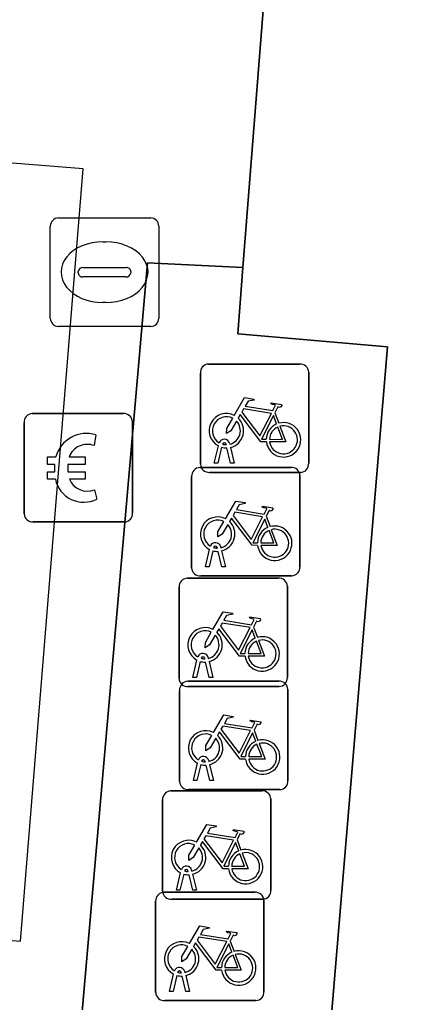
# Model space of a CAD drawing. Extents: x 159960 to 160866, y 382700 to 383354.
# Drawn here: x 160583.39 to 160587.06, y 383273.83 to 383282.89 of the extents above; entities that cross this region are included whole.
import ezdxf

# ---------------------------------------------------------------- set-up
doc = ezdxf.new("R2010")
doc.units = 0
for name, color, linetype in [('IMGEO_Betaalautomaat', 7, 'Continuous'), ('IMGEO_Fietsenrek', 7, 'Continuous'), ('IMGEO_Pand_overbouw', 7, 'Continuous'), ('IMGEO_Rioolput', 7, 'Continuous'), ('IMGEO_Voetpad_open', 7, 'Continuous')]:
    doc.layers.add(name, color=color, linetype=linetype)

msp = doc.modelspace()

# ---------------------------------------------------------------- linework, layer by layer
at = {"layer": 'IMGEO_Betaalautomaat'}
for p, q in [((160583.4335, 383278.3359), (160583.4335, 383279.1768)), ((160583.4335, 383279.1768), (160583.4335, 383278.3359)), ((160583.5079, 383279.2605), (160584.3488, 383279.2605)), ((160584.3488, 383279.2605), (160583.5079, 383279.2605)), ((160584.4325, 383279.1861), (160584.4325, 383278.3452)), ((160584.4325, 383278.3452), (160584.4325, 383279.1861)), ((160584.0948, 383279.0652), (160584.0785, 383278.9654)), ((160583.7158, 383278.7235), (160583.7159, 383278.7921)), ((160583.8368, 383278.7921), (160583.8368, 383278.7235)), ((160584.082, 383278.5588), (160584.1037, 383278.4724)), ((160584.3581, 383278.2615), (160583.5172, 383278.2615)), ((160583.5172, 383278.2615), (160584.3581, 383278.2615))]:
    msp.add_line(p, q, dxfattribs=at)
for points in [[(160583.7159, 383278.7921), (160583.6474, 383278.7921), (160583.6474, 383278.8606), (160583.7258, 383278.8606)], [(160583.848, 383278.8606), (160583.9954, 383278.8606), (160583.9954, 383278.7921), (160583.8368, 383278.7921)], [(160583.7212, 383278.6555), (160583.6474, 383278.6555), (160583.6474, 383278.7235), (160583.7158, 383278.7235)], [(160583.8368, 383278.7235), (160583.9954, 383278.7235), (160583.9954, 383278.6555), (160583.8507, 383278.6555)]]:
    msp.add_lwpolyline(points, dxfattribs=at)
for centre, radius, start, end in [((160583.5112, 383279.1826), 0.0779, 92.4484, 184.28452), ((160583.5112, 383279.1826), 0.0779, 92.4484, 184.28452), ((160584.3546, 383279.1828), 0.0779, 2.4484, 94.28452), ((160584.3546, 383279.1828), 0.0779, 2.4484, 94.28452), ((160584.0091, 383278.7847), 0.2933, 73.01398, 165.01395), ((160584.0154, 383278.7982), 0.1786, 69.32359, 159.56827), ((160583.9824, 383278.7101), 0.2668, 191.80956, 297.03891), ((160584.0154, 383278.7246), 0.1787, 202.76249, 291.86925), ((160583.5113, 383278.3392), 0.0779, 182.4484, 274.28452), ((160583.5113, 383278.3392), 0.0779, 182.4484, 274.28452), ((160584.3548, 383278.3393), 0.0779, 272.4484, 4.28452), ((160584.3548, 383278.3393), 0.0779, 272.4484, 4.28452)]:
    msp.add_arc(centre, radius, start, end, dxfattribs=at)
at = {"layer": 'IMGEO_Fietsenrek'}
for p, q in [((160585.1339, 383279.7175), (160585.9748, 383279.7175)), ((160585.9748, 383279.7175), (160585.1339, 383279.7175)), ((160585.0595, 383278.7929), (160585.0595, 383279.6338)), ((160585.0595, 383279.6338), (160585.0595, 383278.7929)), ((160586.0585, 383279.6431), (160586.0585, 383278.8022)), ((160586.0585, 383278.8022), (160586.0585, 383279.6431)), ((160585.7462, 383279.2672), (160585.7825, 383279.172)), ((160585.1865, 383278.8023), (160585.2248, 383278.9623)), ((160585.2552, 383278.9501), (160585.2199, 383278.8023)), ((160585.2969, 383278.9739), (160585.2959, 383278.9782)), ((160585.338, 383278.8023), (160585.3041, 383278.944)), ((160585.3276, 383278.9854), (160585.3294, 383278.9775)), ((160585.3364, 383278.9483), (160585.3714, 383278.8023)), ((160585.0529, 383278.7635), (160585.8938, 383278.7635)), ((160585.8938, 383278.7635), (160585.0529, 383278.7635)), ((160585.9841, 383278.7185), (160585.1432, 383278.7185)), ((160585.1432, 383278.7185), (160585.9841, 383278.7185)), ((160585.2199, 383278.8023), (160585.1865, 383278.8023)), ((160585.3714, 383278.8023), (160585.338, 383278.8023)), ((160584.9785, 383277.8389), (160584.9785, 383278.6798)), ((160584.9785, 383278.6798), (160584.9785, 383277.8389)), ((160585.9775, 383278.6891), (160585.9775, 383277.8482)), ((160585.9775, 383277.8482), (160585.9775, 383278.6891)), ((160585.6652, 383278.3132), (160585.7015, 383278.218)), ((160585.1055, 383277.8483), (160585.1438, 383278.0083)), ((160585.1742, 383277.9961), (160585.1389, 383277.8483)), ((160585.2159, 383278.0199), (160585.2149, 383278.0242)), ((160585.2466, 383278.0314), (160585.2484, 383278.0235)), ((160585.2554, 383277.9943), (160585.2904, 383277.8483)), ((160585.257, 383277.8483), (160585.2231, 383277.99)), ((160585.1389, 383277.8483), (160585.1055, 383277.8483)), ((160585.2904, 383277.8483), (160585.257, 383277.8483)), ((160584.9369, 383277.7425), (160585.7778, 383277.7425)), ((160585.7778, 383277.7425), (160584.9369, 383277.7425)), ((160585.9031, 383277.7645), (160585.0622, 383277.7645)), ((160585.0622, 383277.7645), (160585.9031, 383277.7645)), ((160584.8625, 383276.8179), (160584.8625, 383277.6588)), ((160584.8625, 383277.6588), (160584.8625, 383276.8179)), ((160585.8615, 383277.6681), (160585.8615, 383276.8272)), ((160585.8615, 383276.8272), (160585.8615, 383277.6681)), ((160585.5492, 383277.2922), (160585.5855, 383277.197)), ((160585.0999, 383276.9989), (160585.0989, 383277.0032)), ((160585.1306, 383277.0104), (160585.1324, 383277.0025)), ((160584.9895, 383276.8273), (160585.0278, 383276.9873)), ((160585.0582, 383276.9751), (160585.0229, 383276.8273)), ((160585.141, 383276.8273), (160585.1071, 383276.969)), ((160585.1394, 383276.9733), (160585.1744, 383276.8273)), ((160585.0229, 383276.8273), (160584.9895, 383276.8273)), ((160585.1744, 383276.8273), (160585.141, 383276.8273)), ((160584.9419, 383276.7915), (160585.7828, 383276.7915)), ((160585.7828, 383276.7915), (160584.9419, 383276.7915)), ((160585.7871, 383276.7435), (160584.9462, 383276.7435)), ((160584.9462, 383276.7435), (160585.7871, 383276.7435)), ((160584.8675, 383275.8669), (160584.8675, 383276.7078)), ((160584.8675, 383276.7078), (160584.8675, 383275.8669)), ((160585.8665, 383276.7171), (160585.8665, 383275.8762)), ((160585.8665, 383275.8762), (160585.8665, 383276.7171)), ((160585.5542, 383276.3412), (160585.5905, 383276.246)), ((160584.9945, 383275.8763), (160585.0328, 383276.0363)), ((160585.0632, 383276.0241), (160585.0279, 383275.8763)), ((160585.1049, 383276.0479), (160585.1039, 383276.0522)), ((160585.146, 383275.8763), (160585.1121, 383276.018)), ((160585.1356, 383276.0594), (160585.1374, 383276.0515)), ((160585.1444, 383276.0223), (160585.1794, 383275.8763)), ((160585.0279, 383275.8763), (160584.9945, 383275.8763)), ((160585.1794, 383275.8763), (160585.146, 383275.8763)), ((160584.7849, 383275.7805), (160585.6258, 383275.7805)), ((160585.6258, 383275.7805), (160584.7849, 383275.7805)), ((160585.7921, 383275.7925), (160584.9512, 383275.7925)), ((160584.9512, 383275.7925), (160585.7921, 383275.7925)), ((160584.7105, 383274.8559), (160584.7105, 383275.6968)), ((160584.7105, 383275.6968), (160584.7105, 383274.8559)), ((160585.7095, 383275.7061), (160585.7095, 383274.8652)), ((160585.7095, 383274.8652), (160585.7095, 383275.7061)), ((160585.3972, 383275.3302), (160585.4335, 383275.235)), ((160584.8375, 383274.8653), (160584.8758, 383275.0253)), ((160584.9062, 383275.0131), (160584.8709, 383274.8653)), ((160584.9479, 383275.0369), (160584.9469, 383275.0412)), ((160584.989, 383274.8653), (160584.9551, 383275.007)), ((160584.9786, 383275.0484), (160584.9804, 383275.0405)), ((160584.9874, 383275.0113), (160585.0224, 383274.8653)), ((160584.7209, 383274.8455), (160585.5618, 383274.8455)), ((160585.5618, 383274.8455), (160584.7209, 383274.8455)), ((160584.8709, 383274.8653), (160584.8375, 383274.8653)), ((160585.0224, 383274.8653), (160584.989, 383274.8653)), ((160584.6465, 383273.9209), (160584.6465, 383274.7618)), ((160584.6465, 383274.7618), (160584.6465, 383273.9209)), ((160585.6351, 383274.7815), (160584.7942, 383274.7815)), ((160584.7942, 383274.7815), (160585.6351, 383274.7815)), ((160585.6455, 383274.7711), (160585.6455, 383273.9302)), ((160585.6455, 383273.9302), (160585.6455, 383274.7711)), ((160585.3332, 383274.3952), (160585.3695, 383274.3)), ((160584.8839, 383274.1019), (160584.8829, 383274.1062)), ((160584.9146, 383274.1134), (160584.9164, 383274.1055)), ((160584.7735, 383273.9303), (160584.8118, 383274.0903)), ((160584.8422, 383274.0781), (160584.8069, 383273.9303)), ((160584.925, 383273.9303), (160584.8911, 383274.072)), ((160584.9234, 383274.0763), (160584.9584, 383273.9303)), ((160584.8069, 383273.9303), (160584.7735, 383273.9303)), ((160584.9584, 383273.9303), (160584.925, 383273.9303)), ((160585.5711, 383273.8465), (160584.7302, 383273.8465)), ((160584.7302, 383273.8465), (160585.5711, 383273.8465))]:
    msp.add_line(p, q, dxfattribs=at)
for points in [[(160585.3721, 383279.2442), (160585.4668, 383279.4077), (160585.553, 383279.3939), (160585.5547, 383279.3852), (160585.4986, 383279.3743), (160585.4724, 383279.329), (160585.7276, 383279.2882)], [(160585.7276, 383279.2882), (160585.7526, 383279.337), (160585.7475, 383279.341), (160585.7243, 383279.3447), (160585.7116, 383279.3522), (160585.7106, 383279.3553), (160585.7128, 383279.3599), (160585.8076, 383279.3448), (160585.8099, 383279.3345), (160585.8005, 383279.3221), (160585.7881, 383279.3157), (160585.7736, 383279.3219), (160585.7462, 383279.2672)], [(160585.7147, 383279.263), (160585.4579, 383279.304), (160585.4412, 383279.2752), (160585.6082, 383279.0549), (160585.7147, 383279.263)], [(160585.3928, 383279.1917), (160585.3412, 383279.1025), (160585.3013, 383279.0765), (160585.3025, 383279.124), (160585.357, 383279.2182)], [(160585.6678, 383278.9995), (160585.6181, 383278.9996), (160585.4274, 383279.2513), (160585.4084, 383279.2185)], [(160585.7627, 383279.165), (160585.7334, 383279.2418), (160585.624, 383279.0237), (160585.6667, 383279.0236)], [(160585.6967, 383279.0235), (160585.8166, 383279.0233), (160585.7734, 383279.1369)], [(160585.7932, 383279.1438), (160585.8482, 383278.9992), (160585.6981, 383278.9995)], [(160585.2911, 383278.2902), (160585.3858, 383278.4537), (160585.472, 383278.4399), (160585.4737, 383278.4312), (160585.4176, 383278.4203), (160585.3914, 383278.375), (160585.6466, 383278.3342)], [(160585.6466, 383278.3342), (160585.6716, 383278.383), (160585.6665, 383278.387), (160585.6433, 383278.3907), (160585.6306, 383278.3982), (160585.6296, 383278.4013), (160585.6318, 383278.4059), (160585.7266, 383278.3908), (160585.7289, 383278.3805), (160585.7195, 383278.3681), (160585.7071, 383278.3617), (160585.6926, 383278.3679), (160585.6652, 383278.3132)], [(160585.3118, 383278.2377), (160585.2602, 383278.1485), (160585.2203, 383278.1225), (160585.2215, 383278.17), (160585.276, 383278.2642)], [(160585.5868, 383278.0455), (160585.5371, 383278.0456), (160585.3464, 383278.2973), (160585.3274, 383278.2645)], [(160585.6337, 383278.309), (160585.3769, 383278.35), (160585.3602, 383278.3212), (160585.5272, 383278.1009), (160585.6337, 383278.309)], [(160585.6817, 383278.211), (160585.6524, 383278.2878), (160585.543, 383278.0697), (160585.5857, 383278.0696)], [(160585.6157, 383278.0695), (160585.7356, 383278.0693), (160585.6924, 383278.1829)], [(160585.7122, 383278.1898), (160585.7672, 383278.0452), (160585.6171, 383278.0455)], [(160585.1751, 383277.2692), (160585.2698, 383277.4327), (160585.356, 383277.4189), (160585.3577, 383277.4102), (160585.3016, 383277.3993), (160585.2754, 383277.354), (160585.5306, 383277.3132)], [(160585.5306, 383277.3132), (160585.5556, 383277.362), (160585.5505, 383277.366), (160585.5273, 383277.3697), (160585.5146, 383277.3772), (160585.5136, 383277.3803), (160585.5158, 383277.3849), (160585.6106, 383277.3698), (160585.6129, 383277.3595), (160585.6035, 383277.3471), (160585.5911, 383277.3407), (160585.5766, 383277.3469), (160585.5492, 383277.2922)], [(160585.4708, 383277.0245), (160585.4211, 383277.0246), (160585.2304, 383277.2763), (160585.2114, 383277.2435)], [(160585.5177, 383277.288), (160585.2609, 383277.329), (160585.2442, 383277.3002), (160585.4112, 383277.0799), (160585.5177, 383277.288)], [(160585.5657, 383277.19), (160585.5364, 383277.2668), (160585.427, 383277.0487), (160585.4697, 383277.0486)], [(160585.1958, 383277.2167), (160585.1442, 383277.1275), (160585.1043, 383277.1015), (160585.1055, 383277.149), (160585.16, 383277.2432)], [(160585.4997, 383277.0485), (160585.6196, 383277.0483), (160585.5764, 383277.1619)], [(160585.5962, 383277.1688), (160585.6512, 383277.0242), (160585.5011, 383277.0245)], [(160585.1801, 383276.3182), (160585.2748, 383276.4817), (160585.361, 383276.4679), (160585.3627, 383276.4592), (160585.3066, 383276.4483), (160585.2804, 383276.403), (160585.5356, 383276.3622)], [(160585.5227, 383276.337), (160585.2659, 383276.378), (160585.2492, 383276.3492), (160585.4162, 383276.1289), (160585.5227, 383276.337)], [(160585.5356, 383276.3622), (160585.5606, 383276.411), (160585.5555, 383276.415), (160585.5323, 383276.4187), (160585.5196, 383276.4262), (160585.5186, 383276.4293), (160585.5208, 383276.4339), (160585.6156, 383276.4188), (160585.6179, 383276.4085), (160585.6085, 383276.3961), (160585.5961, 383276.3897), (160585.5816, 383276.3959), (160585.5542, 383276.3412)], [(160585.2008, 383276.2657), (160585.1492, 383276.1765), (160585.1093, 383276.1505), (160585.1105, 383276.198), (160585.165, 383276.2922)], [(160585.4758, 383276.0735), (160585.4261, 383276.0736), (160585.2354, 383276.3253), (160585.2164, 383276.2925)], [(160585.5707, 383276.239), (160585.5414, 383276.3158), (160585.432, 383276.0977), (160585.4747, 383276.0976)], [(160585.5047, 383276.0975), (160585.6246, 383276.0973), (160585.5814, 383276.2109)], [(160585.6012, 383276.2178), (160585.6562, 383276.0732), (160585.5061, 383276.0735)], [(160585.0231, 383275.3072), (160585.1178, 383275.4707), (160585.204, 383275.4569), (160585.2057, 383275.4482), (160585.1496, 383275.4373), (160585.1234, 383275.392), (160585.3786, 383275.3512)], [(160585.3657, 383275.326), (160585.1089, 383275.367), (160585.0922, 383275.3382), (160585.2592, 383275.1179), (160585.3657, 383275.326)], [(160585.3786, 383275.3512), (160585.4036, 383275.4), (160585.3985, 383275.404), (160585.3753, 383275.4077), (160585.3626, 383275.4152), (160585.3616, 383275.4183), (160585.3638, 383275.4229), (160585.4586, 383275.4078), (160585.4609, 383275.3975), (160585.4515, 383275.3851), (160585.4391, 383275.3787), (160585.4246, 383275.3849), (160585.3972, 383275.3302)], [(160585.0438, 383275.2547), (160584.9922, 383275.1655), (160584.9523, 383275.1395), (160584.9535, 383275.187), (160585.008, 383275.2812)], [(160585.3188, 383275.0625), (160585.2691, 383275.0626), (160585.0784, 383275.3143), (160585.0594, 383275.2815)], [(160585.4137, 383275.228), (160585.3844, 383275.3048), (160585.275, 383275.0867), (160585.3177, 383275.0866)], [(160585.3477, 383275.0865), (160585.4676, 383275.0863), (160585.4244, 383275.1999)], [(160585.4442, 383275.2068), (160585.4992, 383275.0622), (160585.3491, 383275.0625)], [(160584.9591, 383274.3722), (160585.0538, 383274.5357), (160585.14, 383274.5219), (160585.1417, 383274.5132), (160585.0856, 383274.5023), (160585.0594, 383274.457), (160585.3146, 383274.4162)], [(160585.3146, 383274.4162), (160585.3396, 383274.465), (160585.3345, 383274.469), (160585.3113, 383274.4727), (160585.2986, 383274.4802), (160585.2976, 383274.4833), (160585.2998, 383274.4879), (160585.3946, 383274.4728), (160585.3969, 383274.4625), (160585.3875, 383274.4501), (160585.3751, 383274.4437), (160585.3606, 383274.4499), (160585.3332, 383274.3952)], [(160585.2548, 383274.1275), (160585.2051, 383274.1276), (160585.0144, 383274.3793), (160584.9954, 383274.3465)], [(160585.3017, 383274.391), (160585.0449, 383274.432), (160585.0282, 383274.4032), (160585.1952, 383274.1829), (160585.3017, 383274.391)], [(160585.3497, 383274.293), (160585.3204, 383274.3698), (160585.211, 383274.1517), (160585.2537, 383274.1516)], [(160584.9798, 383274.3197), (160584.9282, 383274.2305), (160584.8883, 383274.2045), (160584.8895, 383274.252), (160584.944, 383274.3462)], [(160585.2837, 383274.1515), (160585.4036, 383274.1513), (160585.3604, 383274.2649)], [(160585.3802, 383274.2718), (160585.4352, 383274.1272), (160585.2851, 383274.1275)]]:
    msp.add_lwpolyline(points, dxfattribs=at)
for centre, radius, start, end in [((160585.1372, 383279.6396), 0.0779, 92.4484, 184.28452), ((160585.1372, 383279.6396), 0.0779, 92.4484, 184.28452), ((160585.9806, 383279.6398), 0.0779, 2.4484, 94.28452), ((160585.9806, 383279.6398), 0.0779, 2.4484, 94.28452), ((160585.2991, 383279.1029), 0.159, 62.67661, 242.13685), ((160585.2991, 383279.1029), 0.129, 63.31916, 238.90302), ((160585.2991, 383279.1029), 0.129, 283.60429, 43.43025), ((160585.2991, 383279.1029), 0.159, 283.5766, 46.60424), ((160585.8257, 383279.0189), 0.159, 187.0065, 105.77075), ((160585.8257, 383279.0189), 0.159, 113.3408, 178.32165), ((160585.8257, 383279.0189), 0.129, 113.92302, 177.95563), ((160585.8257, 383279.0189), 0.129, 188.67146, 104.58832), ((160585.2789, 383278.9743), 0.0499, 12.8025, 158.69338), ((160585.2789, 383278.9743), 0.0174, 12.8025, 163.45023), ((160585.2991, 383279.1029), 0.159, 253.99666, 271.78671), ((160585.2991, 383279.1029), 0.129, 253.41502, 269.02044), ((160585.0562, 383278.6856), 0.0779, 92.4484, 184.28452), ((160585.0562, 383278.6856), 0.0779, 92.4484, 184.28452), ((160585.1374, 383278.7962), 0.0779, 182.4484, 274.28452), ((160585.1374, 383278.7962), 0.0779, 182.4484, 274.28452), ((160585.8996, 383278.6858), 0.0779, 2.4484, 94.28452), ((160585.8996, 383278.6858), 0.0779, 2.4484, 94.28452), ((160585.9808, 383278.7964), 0.0779, 272.4484, 4.28452), ((160585.9808, 383278.7964), 0.0779, 272.4484, 4.28452), ((160585.2181, 383278.1489), 0.159, 62.67661, 242.13685), ((160585.2181, 383278.1489), 0.129, 63.31916, 238.90302), ((160585.2181, 383278.1489), 0.159, 283.5766, 46.60424), ((160585.2181, 383278.1489), 0.129, 283.60429, 43.43025), ((160585.7447, 383278.0649), 0.159, 113.3408, 178.32165), ((160585.7447, 383278.0649), 0.159, 187.0065, 105.77075), ((160585.7447, 383278.0649), 0.129, 113.92302, 177.95563), ((160585.7447, 383278.0649), 0.129, 188.67146, 104.58832), ((160585.1979, 383278.0203), 0.0499, 12.8025, 158.69338), ((160585.2181, 383278.1489), 0.159, 253.99666, 271.78671), ((160585.1979, 383278.0203), 0.0174, 12.8025, 163.45023), ((160585.2181, 383278.1489), 0.129, 253.41502, 269.02044), ((160585.0564, 383277.8422), 0.0779, 182.4484, 274.28452), ((160585.0564, 383277.8422), 0.0779, 182.4484, 274.28452), ((160585.8998, 383277.8424), 0.0779, 272.4484, 4.28452), ((160585.8998, 383277.8424), 0.0779, 272.4484, 4.28452), ((160584.9402, 383277.6646), 0.0779, 92.4484, 184.28452), ((160584.9402, 383277.6646), 0.0779, 92.4484, 184.28452), ((160585.7836, 383277.6648), 0.0779, 2.4484, 94.28452), ((160585.7836, 383277.6648), 0.0779, 2.4484, 94.28452), ((160585.1021, 383277.1279), 0.159, 62.67661, 242.13685), ((160585.1021, 383277.1279), 0.129, 63.31916, 238.90302), ((160585.1021, 383277.1279), 0.129, 283.60429, 43.43025), ((160585.1021, 383277.1279), 0.159, 283.5766, 46.60424), ((160585.6287, 383277.0439), 0.159, 113.3408, 178.32165), ((160585.6287, 383277.0439), 0.159, 187.0065, 105.77075), ((160585.6287, 383277.0439), 0.129, 113.92302, 177.95563), ((160585.6287, 383277.0439), 0.129, 188.67146, 104.58832), ((160585.0819, 383276.9993), 0.0499, 12.8025, 158.69338), ((160585.0819, 383276.9993), 0.0174, 12.8025, 163.45023), ((160585.1021, 383277.1279), 0.129, 253.41502, 269.02044), ((160585.1021, 383277.1279), 0.159, 253.99666, 271.78671), ((160584.9404, 383276.8212), 0.0779, 182.4484, 274.28452), ((160584.9404, 383276.8212), 0.0779, 182.4484, 274.28452), ((160585.7838, 383276.8214), 0.0779, 272.4484, 4.28452), ((160585.7838, 383276.8214), 0.0779, 272.4484, 4.28452), ((160584.9452, 383276.7136), 0.0779, 92.4484, 184.28452), ((160584.9452, 383276.7136), 0.0779, 92.4484, 184.28452), ((160585.7886, 383276.7138), 0.0779, 2.4484, 94.28452), ((160585.7886, 383276.7138), 0.0779, 2.4484, 94.28452), ((160585.1071, 383276.1769), 0.159, 62.67661, 242.13685), ((160585.1071, 383276.1769), 0.129, 63.31916, 238.90302), ((160585.1071, 383276.1769), 0.159, 283.5766, 46.60424), ((160585.1071, 383276.1769), 0.129, 283.60429, 43.43025), ((160585.6337, 383276.0929), 0.159, 113.3408, 178.32165), ((160585.6337, 383276.0929), 0.159, 187.0065, 105.77075), ((160585.6337, 383276.0929), 0.129, 113.92302, 177.95563), ((160585.6337, 383276.0929), 0.129, 188.67146, 104.58832), ((160585.0869, 383276.0483), 0.0499, 12.8025, 158.69338), ((160585.1071, 383276.1769), 0.159, 253.99666, 271.78671), ((160585.0869, 383276.0483), 0.0174, 12.8025, 163.45023), ((160585.1071, 383276.1769), 0.129, 253.41502, 269.02044), ((160584.9454, 383275.8702), 0.0779, 182.4484, 274.28452), ((160584.9454, 383275.8702), 0.0779, 182.4484, 274.28452), ((160585.7888, 383275.8704), 0.0779, 272.4484, 4.28452), ((160585.7888, 383275.8704), 0.0779, 272.4484, 4.28452), ((160584.7882, 383275.7026), 0.0779, 92.4484, 184.28452), ((160584.7882, 383275.7026), 0.0779, 92.4484, 184.28452), ((160585.6316, 383275.7028), 0.0779, 2.4484, 94.28452), ((160585.6316, 383275.7028), 0.0779, 2.4484, 94.28452), ((160584.9501, 383275.1659), 0.159, 62.67661, 242.13685), ((160584.9501, 383275.1659), 0.129, 63.31916, 238.90302), ((160584.9501, 383275.1659), 0.159, 283.5766, 46.60424), ((160584.9501, 383275.1659), 0.129, 283.60429, 43.43025), ((160585.4767, 383275.0819), 0.159, 113.3408, 178.32165), ((160585.4767, 383275.0819), 0.159, 187.0065, 105.77075), ((160585.4767, 383275.0819), 0.129, 113.92302, 177.95563), ((160585.4767, 383275.0819), 0.129, 188.67146, 104.58832), ((160584.9299, 383275.0373), 0.0499, 12.8025, 158.69338), ((160584.9501, 383275.1659), 0.159, 253.99666, 271.78671), ((160584.9299, 383275.0373), 0.0174, 12.8025, 163.45023), ((160584.9501, 383275.1659), 0.129, 253.41502, 269.02044), ((160584.7242, 383274.7676), 0.0779, 92.4484, 184.28452), ((160584.7242, 383274.7676), 0.0779, 92.4484, 184.28452), ((160584.7884, 383274.8592), 0.0779, 182.4484, 274.28452), ((160584.7884, 383274.8592), 0.0779, 182.4484, 274.28452), ((160585.5676, 383274.7678), 0.0779, 2.4484, 94.28452), ((160585.5676, 383274.7678), 0.0779, 2.4484, 94.28452), ((160585.6318, 383274.8594), 0.0779, 272.4484, 4.28452), ((160585.6318, 383274.8594), 0.0779, 272.4484, 4.28452), ((160584.8861, 383274.2309), 0.159, 62.67661, 242.13685), ((160584.8861, 383274.2309), 0.129, 63.31916, 238.90302), ((160584.8861, 383274.2309), 0.129, 283.60429, 43.43025), ((160584.8861, 383274.2309), 0.159, 283.5766, 46.60424), ((160585.4127, 383274.1469), 0.159, 113.3408, 178.32165), ((160585.4127, 383274.1469), 0.159, 187.0065, 105.77075), ((160585.4127, 383274.1469), 0.129, 188.67146, 104.58832), ((160585.4127, 383274.1469), 0.129, 113.92302, 177.95563), ((160584.8659, 383274.1023), 0.0499, 12.8025, 158.69338), ((160584.8659, 383274.1023), 0.0174, 12.8025, 163.45023), ((160584.8861, 383274.2309), 0.129, 253.41502, 269.02044), ((160584.8861, 383274.2309), 0.159, 253.99666, 271.78671), ((160584.7244, 383273.9242), 0.0779, 182.4484, 274.28452), ((160584.7244, 383273.9242), 0.0779, 182.4484, 274.28452), ((160585.5678, 383273.9244), 0.0779, 272.4484, 4.28452), ((160585.5678, 383273.9244), 0.0779, 272.4484, 4.28452)]:
    msp.add_arc(centre, radius, start, end, dxfattribs=at)
at = {"layer": 'IMGEO_Pand_overbouw'}
msp.add_lwpolyline([(160583.977, 383281.517), (160582.44, 383281.642), (160582.411, 383281.287), (160581.861, 383274.518), (160583.398, 383274.393)], close=True, dxfattribs=at)
at = {"layer": 'IMGEO_Rioolput'}
for p, q in [((160583.6745, 383280.1389), (160583.6745, 383280.9911)), ((160583.7489, 383281.0655), (160584.6011, 383281.0655)), ((160584.6755, 383280.9911), (160584.6755, 383280.1389)), ((160584.1625, 383280.8447), (160584.1875, 383280.8447)), ((160583.9329, 383280.5589), (160583.9329, 383280.5711)), ((160583.976, 383280.6083), (160584.3739, 383280.6083)), ((160584.417, 383280.5711), (160584.417, 383280.5589)), ((160584.3705, 383280.5217), (160583.9726, 383280.5217)), ((160584.1845, 383280.2853), (160584.1596, 383280.2853)), ((160584.6011, 383280.0645), (160583.7489, 383280.0645))]:
    msp.add_line(p, q, dxfattribs=at)
for points in [[(160583.6745, 383280.1389), (160583.6745, 383280.9911)], [(160583.7489, 383281.0655), (160584.6011, 383281.0655)], [(160584.6755, 383280.9911), (160584.6755, 383280.1389)], [(160584.6011, 383280.0645), (160583.7489, 383280.0645)]]:
    msp.add_lwpolyline(points, dxfattribs=at)
for centre, radius, start, end in [((160583.751, 383280.989), 0.0765, 91.55205, 178.44795), ((160583.751, 383280.989), 0.0765, 91.55205, 178.44795), ((160584.599, 383280.989), 0.0765, 1.55205, 88.44795), ((160584.599, 383280.989), 0.0765, 1.55205, 88.44795), ((160583.9731, 383280.5681), 0.0403, 85.87752, 175.75265), ((160583.9696, 383280.5582), 0.0366, 178.93798, 274.71019), ((160584.3744, 383280.5645), 0.043, 264.86636, 352.45326), ((160584.3784, 383280.5699), 0.0386, 1.73085, 96.63898), ((160583.751, 383280.141), 0.0765, 181.55205, 268.44795), ((160583.751, 383280.141), 0.0765, 181.55205, 268.44795), ((160584.599, 383280.141), 0.0765, 271.55205, 358.44795), ((160584.599, 383280.141), 0.0765, 271.55205, 358.44795)]:
    msp.add_arc(centre, radius, start, end, dxfattribs=at)
for centre, major_axis, ratio, start_param, end_param in [((160584.161, 383280.565), (-0.3872, 0.002), 0.722429, 4.712389, 7.853982), ((160584.186, 383280.565), (-0.3901, 0.002), 0.717154, 1.570796, 4.712389)]:
    msp.add_ellipse(centre, major_axis=major_axis, ratio=ratio, start_param=start_param, end_param=end_param, dxfattribs=at)
at = {"layer": 'IMGEO_Voetpad_open'}
for points in [[(160513.315, 383254.922), (160543.34, 383252.481), (160582.981, 383249.253), (160583.022, 383249.676), (160584.569, 383269.446), (160583.599, 383269.519), (160584.572, 383280.652), (160585.452, 383280.608), (160586.429, 383292.981), (160510.132, 383303.244)], [(160590.01, 383292.529), (160586.429, 383292.981), (160585.452, 383280.608), (160585.404, 383279.996), (160586.784, 383279.877), (160585.9, 383269.316), (160584.569, 383269.446), (160583.022, 383249.676), (160582.981, 383249.253), (160582.88, 383247.781), (160582.344, 383240.936), (160581.98, 383236.274), (160579.082, 383201.597), (160578.819, 383198.623), (160581.011, 383197.801), (160581.574, 383202.42), (160582.177, 383209.489), (160582.317, 383211.506), (160583.342, 383223.457), (160583.628, 383227.471), (160587.701, 383227.093), (160587.161, 383232.265)]]:
    msp.add_lwpolyline(points, dxfattribs=at)
msp.add_lwpolyline([(160585.452, 383280.608), (160584.572, 383280.652), (160583.599, 383269.519), (160584.569, 383269.446), (160585.9, 383269.316), (160586.784, 383279.877), (160585.404, 383279.996)], close=True, dxfattribs=at)

doc.saveas('drawing.dxf')
